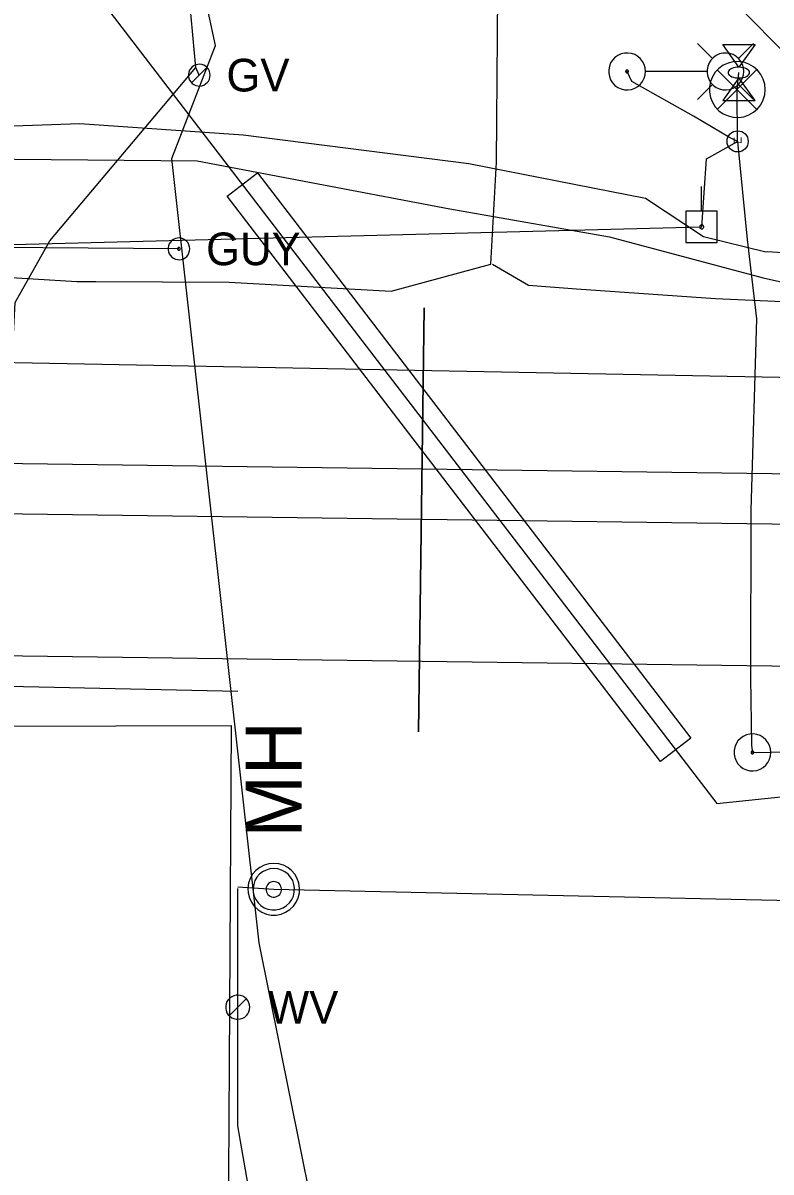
# Model space of a CAD drawing. Extents: x 600849 to 606371, y 330010 to 403088.
# Drawn here: x 604751.9 to 604840.2, y 332631.5 to 332767 of the extents above; entities that cross this region are included whole.
import ezdxf

# ---------------------------------------------------------------- set-up
doc = ezdxf.new("R2010")
doc.units = 0
for name, color, linetype in [('Default', 7, 'Continuous'), ('E_LTG', 7, 'Continuous'), ('E_LTG_CID', 7, 'Continuous'), ('E_SIG', 7, 'Continuous'), ('E_UTL_AG', 7, 'Continuous'), ('E_UTL_E', 7, 'Continuous'), ('E_UTL_E_UG', 7, 'Continuous'), ('E_UTL_EGuyWire', 7, 'Continuous'), ('E_UTL_EPowerPole', 7, 'Continuous'), ('E_UTL_G', 7, 'Continuous'), ('E_UTL_G_UG', 7, 'Continuous'), ('E_UTL_Overhead', 7, 'Continuous'), ('E_UTL_SAN_UG', 7, 'Continuous'), ('E_UTL_T_UG', 7, 'Continuous'), ('E_UTL_TV_UG', 7, 'Continuous'), ('E_UTL_W', 7, 'Continuous'), ('E_UTL_W_MH', 7, 'Continuous'), ('E_UTL_W_UG', 7, 'Continuous')]:
    doc.layers.add(name, color=color, linetype=linetype)

# ---------------------------------------------------------------- blocks, each defined once
blk = doc.blocks.new('EMH')
at = {"layer": 'Default'}
blk.add_circle((0, 0), 0.19, dxfattribs=at)
blk.add_text('E', height=0.141, dxfattribs=at).set_placement((-0.047, -0.07))

msp = doc.modelspace()

# ---------------------------------------------------------------- linework, layer by layer
at = {"layer": 'E_LTG'}
for points in [[(604833.26, 332762.85), (604831.48, 332764.63)], [(604836.31, 332762.85), (604838.08, 332764.63)], [(604825.35, 332761.33), (604825.31, 332761.74), (604825.2, 332762.14), (604825.01, 332762.51), (604824.75, 332762.83), (604824.44, 332763.1), (604824.08, 332763.31), (604823.69, 332763.44), (604823.28, 332763.5), (604822.87, 332763.48), (604822.47, 332763.39), (604822.09, 332763.21), (604821.75, 332762.97), (604821.47, 332762.67), (604821.24, 332762.33), (604821.09, 332761.94), (604821.01, 332761.54), (604821.01, 332761.12), (604821.09, 332760.72), (604821.24, 332760.33), (604821.47, 332759.98), (604821.75, 332759.69), (604822.09, 332759.45), (604822.47, 332759.27), (604822.87, 332759.18), (604823.28, 332759.16), (604823.69, 332759.22), (604824.08, 332759.35), (604824.44, 332759.56), (604824.75, 332759.83), (604825.01, 332760.15), (604825.2, 332760.52), (604825.31, 332760.92), (604825.35, 332761.33)], [(604836.96, 332761.33), (604836.92, 332761.74), (604836.8, 332762.14), (604836.61, 332762.51), (604836.36, 332762.83), (604836.04, 332763.1), (604835.68, 332763.31), (604835.29, 332763.44), (604834.88, 332763.5), (604834.47, 332763.48), (604834.07, 332763.39), (604833.69, 332763.21), (604833.36, 332762.97), (604833.07, 332762.67), (604832.85, 332762.33), (604832.69, 332761.94), (604832.61, 332761.54), (604832.61, 332761.12), (604832.69, 332760.72), (604832.85, 332760.33), (604833.07, 332759.98), (604833.36, 332759.69), (604833.69, 332759.45), (604834.07, 332759.27), (604834.47, 332759.18), (604834.88, 332759.16), (604835.29, 332759.22), (604835.68, 332759.35), (604836.04, 332759.56), (604836.36, 332759.83), (604836.61, 332760.15), (604836.8, 332760.52), (604836.92, 332760.92), (604836.96, 332761.33)], [(604823.34, 332761.33), (604823.34, 332761.36), (604823.33, 332761.39), (604823.32, 332761.42), (604823.3, 332761.44), (604823.27, 332761.46), (604823.25, 332761.48), (604823.22, 332761.49), (604823.19, 332761.5), (604823.15, 332761.49), (604823.12, 332761.49), (604823.09, 332761.47), (604823.07, 332761.46), (604823.05, 332761.43), (604823.03, 332761.41), (604823.02, 332761.38), (604823.01, 332761.35), (604823.01, 332761.31), (604823.02, 332761.28), (604823.03, 332761.25), (604823.05, 332761.23), (604823.07, 332761.2), (604823.09, 332761.19), (604823.12, 332761.17), (604823.15, 332761.16), (604823.19, 332761.16), (604823.22, 332761.17), (604823.25, 332761.18), (604823.27, 332761.19), (604823.3, 332761.21), (604823.32, 332761.24), (604823.33, 332761.27), (604823.34, 332761.3), (604823.34, 332761.33)], [(604832.57, 332761.33), (604825.39, 332761.33)], [(604833.26, 332759.81), (604831.48, 332758.03)], [(604836.31, 332759.81), (604838.08, 332758.03)], [(604840.14, 332681.02), (604840.1, 332681.44), (604839.98, 332681.83), (604839.79, 332682.2), (604839.54, 332682.52), (604839.23, 332682.8), (604838.87, 332683), (604838.48, 332683.14), (604838.07, 332683.2), (604837.65, 332683.18), (604837.25, 332683.08), (604836.88, 332682.91), (604836.54, 332682.67), (604836.25, 332682.37), (604836.03, 332682.02), (604835.88, 332681.64), (604835.8, 332681.23), (604835.8, 332680.82), (604835.88, 332680.41), (604836.03, 332680.03), (604836.25, 332679.68), (604836.54, 332679.38), (604836.88, 332679.14), (604837.25, 332678.97), (604837.65, 332678.87), (604838.07, 332678.85), (604838.48, 332678.91), (604838.87, 332679.04), (604839.23, 332679.25), (604839.54, 332679.52), (604839.79, 332679.85), (604839.98, 332680.21), (604840.1, 332680.61), (604840.14, 332681.02)], [(604838.13, 332681.02), (604838.13, 332681.06), (604838.12, 332681.09), (604838.1, 332681.11), (604838.08, 332681.14), (604838.06, 332681.16), (604838.03, 332681.17), (604838, 332681.19), (604837.97, 332681.19), (604837.94, 332681.19), (604837.91, 332681.18), (604837.88, 332681.17), (604837.86, 332681.15), (604837.83, 332681.13), (604837.82, 332681.1), (604837.8, 332681.07), (604837.8, 332681.04), (604837.8, 332681.01), (604837.8, 332680.98), (604837.82, 332680.95), (604837.83, 332680.92), (604837.86, 332680.9), (604837.88, 332680.88), (604837.91, 332680.87), (604837.94, 332680.86), (604837.97, 332680.86), (604838, 332680.86), (604838.03, 332680.87), (604838.06, 332680.89), (604838.08, 332680.91), (604838.1, 332680.93), (604838.12, 332680.96), (604838.13, 332680.99), (604838.13, 332681.02)]]:
    msp.add_lwpolyline(points, dxfattribs=at)
at = {"layer": 'E_LTG_CID'}
for points in [[(604738, 332740.12), (604740.1, 332738.04), (604747.92, 332737.17), (604758.26, 332736.57), (604760.51, 332736.54), (604776.22, 332736.48), (604795.36, 332735.4), (604807.11, 332738.59)], [(604807.31, 332738.59), (604811.53, 332736.13), (604817.23, 332735.71), (604833.59, 332734.55)], [(604833.59, 332734.55), (604964.68, 332728.68)]]:
    msp.add_lwpolyline(points, dxfattribs=at)
at = {"layer": 'E_SIG'}
for points in [[(604839.48, 332759.2), (604839.42, 332759.82), (604839.24, 332760.43), (604838.95, 332760.98), (604838.57, 332761.48), (604838.09, 332761.89), (604837.55, 332762.2), (604836.96, 332762.41), (604836.33, 332762.49), (604835.71, 332762.47), (604835.1, 332762.32), (604834.53, 332762.06), (604834.02, 332761.69), (604833.58, 332761.24), (604833.24, 332760.71), (604833.01, 332760.13), (604832.89, 332759.51), (604832.89, 332758.89), (604833.01, 332758.27), (604833.24, 332757.69), (604833.58, 332757.16), (604834.02, 332756.7), (604834.53, 332756.34), (604835.1, 332756.08), (604835.71, 332755.93), (604836.33, 332755.9), (604836.96, 332755.99), (604837.55, 332756.2), (604838.09, 332756.51), (604838.57, 332756.92), (604838.95, 332757.41), (604839.24, 332757.97), (604839.42, 332758.57), (604839.48, 332759.2)], [(604838.44, 332761.53), (604833.83, 332756.88)], [(604833.83, 332761.49), (604838.48, 332756.83)]]:
    msp.add_lwpolyline(points, dxfattribs=at)
at = {"layer": 'E_UTL_AG'}
for points in [[(604834.46, 332764.49), (604838.27, 332764.49)], [(604836.36, 332761.83), (604834.46, 332764.49)], [(604838.27, 332764.49), (604836.36, 332761.83)], [(604837.63, 332761.19), (604837.61, 332761.31), (604837.54, 332761.43), (604837.43, 332761.53), (604837.28, 332761.63), (604837.1, 332761.71), (604836.89, 332761.77), (604836.66, 332761.81), (604836.42, 332761.83), (604836.18, 332761.82), (604835.94, 332761.79), (604835.73, 332761.74), (604835.53, 332761.67), (604835.36, 332761.58), (604835.23, 332761.48), (604835.14, 332761.37), (604835.1, 332761.25), (604835.1, 332761.13), (604835.14, 332761.01), (604835.23, 332760.9), (604835.36, 332760.8), (604835.53, 332760.71), (604835.73, 332760.64), (604835.94, 332760.59), (604836.18, 332760.56), (604836.42, 332760.56), (604836.66, 332760.57), (604836.89, 332760.61), (604837.1, 332760.67), (604837.28, 332760.75), (604837.43, 332760.85), (604837.54, 332760.96), (604837.61, 332761.07), (604837.63, 332761.19)], [(604836.36, 332760.56), (604834.46, 332757.89)], [(604838.27, 332757.89), (604836.36, 332760.56)], [(604834.46, 332757.89), (604838.27, 332757.89)]]:
    msp.add_lwpolyline(points, dxfattribs=at)
at = {"layer": 'E_UTL_E_UG'}
msp.add_line((604415.87, 332733.34), (605162.93, 332719.18), dxfattribs=at)
for points in [[(604807.11, 332738.59), (604807.78, 332750.65), (604807.96, 332775.5), (604808.38, 332791.31), (604815.08, 332849.74), (604822.32, 332885.57), (604833.34, 332928.58), (604839.6, 332951.01), (604848.87, 332992.8), (604856.97, 333034.28), (604864.88, 333090.5), (604871.07, 333164.58), (604871.07, 333164.57), (604871.34, 333168.95), (604872.08, 333173.54), (604873.02, 333206.22), (604875.47, 333283.07), (604876.52, 333351.85), (604877.02, 333463.99)], [(604836.22, 332753.08), (604835.27, 332753.55), (604831.01, 332756.07), (604823.72, 332760.14), (604823.18, 332761.33)], [(604831.99, 332743), (604832.56, 332751.02), (604836.22, 332753.08)], [(604836.22, 332753.08), (604837.34, 332741.5), (604838.46, 332732.17), (604837.77, 332709.6), (604837.75, 332689.84), (604837.84, 332681.83), (604837.96, 332681.02), (604880.09, 332681.77), (604902.76, 332680.63), (604926.9, 332680.1), (604942.41, 332678.06), (604943.01, 332674.42), (604941.11, 332660.32)]]:
    msp.add_lwpolyline(points, dxfattribs=at)
at = {"layer": 'E_UTL_EGuyWire'}
msp.add_line((604770.31, 332740.41), (604740, 332740.64), dxfattribs=at)
for points in [[(604771.59, 332740.41), (604771.57, 332740.65), (604771.5, 332740.88), (604771.39, 332741.1), (604771.24, 332741.29), (604771.05, 332741.45), (604770.84, 332741.57), (604770.61, 332741.65), (604770.37, 332741.69), (604770.13, 332741.68), (604769.89, 332741.62), (604769.67, 332741.52), (604769.47, 332741.38), (604769.3, 332741.2), (604769.17, 332741), (604769.08, 332740.77), (604769.03, 332740.53), (604769.03, 332740.29), (604769.08, 332740.05), (604769.17, 332739.82), (604769.3, 332739.61), (604769.47, 332739.44), (604769.67, 332739.3), (604769.89, 332739.19), (604770.13, 332739.14), (604770.37, 332739.13), (604770.61, 332739.16), (604770.84, 332739.24), (604771.05, 332739.36), (604771.24, 332739.52), (604771.39, 332739.71), (604771.5, 332739.93), (604771.57, 332740.16), (604771.59, 332740.41)], [(604770.47, 332740.41), (604770.47, 332740.44), (604770.46, 332740.47), (604770.45, 332740.49), (604770.43, 332740.52), (604770.4, 332740.54), (604770.38, 332740.55), (604770.35, 332740.56), (604770.32, 332740.57), (604770.29, 332740.57), (604770.26, 332740.56), (604770.23, 332740.55), (604770.21, 332740.53), (604770.18, 332740.51), (604770.17, 332740.48), (604770.16, 332740.45), (604770.15, 332740.42), (604770.15, 332740.39), (604770.16, 332740.36), (604770.17, 332740.33), (604770.18, 332740.31), (604770.21, 332740.29), (604770.23, 332740.27), (604770.26, 332740.26), (604770.29, 332740.25), (604770.32, 332740.25), (604770.35, 332740.25), (604770.38, 332740.26), (604770.4, 332740.28), (604770.43, 332740.3), (604770.45, 332740.32), (604770.46, 332740.35), (604770.47, 332740.38), (604770.47, 332740.41)]]:
    msp.add_lwpolyline(points, dxfattribs=at)
at = {"layer": 'E_UTL_EPowerPole'}
for points in [[(604831.96, 332744.84), (604831.96, 332747.75)], [(604833.8, 332744.84), (604830.11, 332744.84)], [(604830.11, 332744.84), (604830.11, 332741.15)], [(604833.8, 332741.15), (604833.8, 332744.84)], [(604832.23, 332743), (604832.22, 332743.05), (604832.21, 332743.09), (604832.19, 332743.13), (604832.16, 332743.16), (604832.13, 332743.19), (604832.09, 332743.22), (604832.04, 332743.23), (604832, 332743.24), (604831.95, 332743.24), (604831.91, 332743.23), (604831.87, 332743.21), (604831.83, 332743.18), (604831.8, 332743.15), (604831.78, 332743.11), (604831.76, 332743.07), (604831.75, 332743.02), (604831.75, 332742.98), (604831.76, 332742.93), (604831.78, 332742.89), (604831.8, 332742.85), (604831.83, 332742.82), (604831.87, 332742.79), (604831.91, 332742.78), (604831.95, 332742.76), (604832, 332742.76), (604832.04, 332742.77), (604832.09, 332742.78), (604832.13, 332742.81), (604832.16, 332742.84), (604832.19, 332742.87), (604832.21, 332742.91), (604832.22, 332742.96), (604832.23, 332743)], [(604830.11, 332741.15), (604833.8, 332741.15)]]:
    msp.add_lwpolyline(points, dxfattribs=at)
at = {"layer": 'E_UTL_G'}
for points in [[(604773.99, 332760.89), (604773.97, 332761.14), (604773.9, 332761.37), (604773.79, 332761.59), (604773.64, 332761.78), (604773.45, 332761.94), (604773.24, 332762.06), (604773.01, 332762.14), (604772.77, 332762.18), (604772.53, 332762.16), (604772.29, 332762.11), (604772.07, 332762.01), (604771.87, 332761.86), (604771.7, 332761.69), (604771.57, 332761.48), (604771.48, 332761.26), (604771.43, 332761.02), (604771.43, 332760.77), (604771.48, 332760.53), (604771.57, 332760.31), (604771.7, 332760.1), (604771.87, 332759.92), (604772.07, 332759.78), (604772.29, 332759.68), (604772.53, 332759.62), (604772.77, 332759.61), (604773.01, 332759.65), (604773.24, 332759.73), (604773.45, 332759.85), (604773.64, 332760.01), (604773.79, 332760.2), (604773.9, 332760.42), (604773.97, 332760.65), (604773.99, 332760.89)], [(604771.8, 332759.99), (604773.62, 332761.8)]]:
    msp.add_lwpolyline(points, dxfattribs=at)
at = {"layer": 'E_UTL_G_UG'}
for p, q in [((604798.57, 332683.45), (604799.23, 332733.46)), ((604798.57, 332683.45), (604799.23, 332733.46)), ((604799.23, 332733.46), (604798.57, 332683.45)), ((604453.34, 332696.36), (605095.21, 332687.86)), ((604453.34, 332696.36), (605095.21, 332687.86))]:
    msp.add_line(p, q, dxfattribs=at)
for points in [[(604772.71, 332760.89), (604772.31, 332761.79), (604771.42, 332771.65), (604771.95, 332808.2), (604773.58, 332829.94), (604774.78, 332874.85), (604775.6, 332935.83), (604779.22, 332978.79), (604789.26, 333021.59), (604803.13, 333062.75)], [(604749.57, 332684.13), (604749.82, 332711.64), (604750.99, 332734.1), (604755.08, 332741.37), (604772.31, 332761.79)], [(604736.58, 332684.18), (604749.17, 332684.11), (604776.51, 332684.21)], [(604826.46, 332359.31), (604815.87, 332444.5), (604813.9, 332454.28), (604809.14, 332454.89), (604791.01, 332456.14), (604774.74, 332456.76), (604773.86, 332466.27), (604773.81, 332490.55), (604774.78, 332532.83), (604775.53, 332575.18), (604776.11, 332617.83), (604776.51, 332684.21)]]:
    msp.add_lwpolyline(points, dxfattribs=at)
at = {"layer": 'E_UTL_Overhead'}
for points in [[(604836.22, 332753.08), (604836.18, 332759.2), (604836.36, 332761.19)], [(604303.82, 332747.1), (604303.82, 332750.1), (604395.83, 332752.41), (604557.99, 332749.19), (604648.21, 332744.48), (604719.29, 332741.23), (604740, 332740.64), (604831.99, 332743)]]:
    msp.add_lwpolyline(points, dxfattribs=at)
at = {"layer": 'E_UTL_SAN_UG'}
for p, q in [((604830.57, 332774.86), (604878.95, 332725.67)), ((604737.44, 332715.28), (604981.59, 332712.04))]:
    msp.add_line(p, q, dxfattribs=at)
at = {"layer": 'E_UTL_T_UG'}
msp.add_line((604356.98, 332714.56), (604981.82, 332706.04), dxfattribs=at)
at = {"layer": 'E_UTL_TV_UG'}
for points in [[(604719.29, 332741.23), (604722.02, 332743.2), (604737.64, 332751.88), (604746.32, 332754.74), (604758.63, 332755.19), (604777.9, 332753.87), (604804.51, 332750.48), (604825.34, 332746.4), (604832.2, 332741.86), (604839.54, 332740.05), (604839.79, 332740.1), (604863.7, 332738.45), (604885.99, 332737.63), (604916.23, 332736.12), (604975.49, 332735.63)], [(604667.79, 332752.28), (604716.52, 332751.29), (604772.47, 332750.78), (604802.28, 332745.13), (604821.11, 332741.83), (604839.24, 332737.01), (604851.39, 332734.26), (604870.7, 332730.27), (604882.93, 332728.13), (604900.25, 332727.49), (604950.98, 332727.08), (604995.39, 332726.29), (605022.19, 332726.03), (605060.41, 332727.04), (605084.56, 332725.74), (605114.2, 332728.34), (605148.01, 332733.35)]]:
    msp.add_lwpolyline(points, dxfattribs=at)
at = {"layer": 'E_UTL_W'}
for points in [[(604778.68, 332650.97), (604778.65, 332651.24), (604778.57, 332651.5), (604778.45, 332651.75), (604778.28, 332651.96), (604778.08, 332652.14), (604777.84, 332652.27), (604777.59, 332652.36), (604777.32, 332652.4), (604777.05, 332652.39), (604776.78, 332652.32), (604776.54, 332652.21), (604776.32, 332652.05), (604776.13, 332651.86), (604775.98, 332651.63), (604775.88, 332651.38), (604775.83, 332651.11), (604775.83, 332650.84), (604775.88, 332650.57), (604775.98, 332650.32), (604776.13, 332650.09), (604776.32, 332649.9), (604776.54, 332649.74), (604776.78, 332649.63), (604777.05, 332649.56), (604777.32, 332649.55), (604777.59, 332649.59), (604777.84, 332649.68), (604778.08, 332649.81), (604778.28, 332649.99), (604778.45, 332650.2), (604778.57, 332650.44), (604778.65, 332650.7), (604778.68, 332650.97)], [(604776.24, 332649.97), (604778.26, 332651.98)]]:
    msp.add_lwpolyline(points, dxfattribs=at)
at = {"layer": 'E_UTL_W_MH'}
for points in [[(604781.5, 332667.94), (604780.92, 332667.88), (604780.37, 332667.72), (604779.85, 332667.45), (604779.39, 332667.09), (604779.01, 332666.65), (604778.72, 332666.15), (604778.53, 332665.6), (604778.45, 332665.03), (604778.48, 332664.45), (604778.62, 332663.88), (604778.86, 332663.35), (604779.19, 332662.88), (604779.61, 332662.48), (604780.1, 332662.17), (604780.64, 332661.95), (604781.21, 332661.84), (604781.79, 332661.84), (604782.36, 332661.95), (604782.9, 332662.17), (604783.39, 332662.48), (604783.81, 332662.88), (604784.15, 332663.35), (604784.39, 332663.88), (604784.53, 332664.45), (604784.55, 332665.03), (604784.47, 332665.6), (604784.28, 332666.15), (604783.99, 332666.65), (604783.61, 332667.09), (604783.15, 332667.45), (604782.64, 332667.72), (604782.08, 332667.88), (604781.5, 332667.94)], [(604781.5, 332667.33), (604781.04, 332667.28), (604780.59, 332667.15), (604780.18, 332666.94), (604779.82, 332666.65), (604779.51, 332666.3), (604779.28, 332665.9), (604779.13, 332665.46), (604779.06, 332665), (604779.08, 332664.53), (604779.19, 332664.08), (604779.39, 332663.66), (604779.66, 332663.28), (604779.99, 332662.96), (604780.38, 332662.71), (604780.81, 332662.54), (604781.27, 332662.45), (604781.74, 332662.45), (604782.19, 332662.54), (604782.62, 332662.71), (604783.01, 332662.96), (604783.35, 332663.28), (604783.62, 332663.66), (604783.81, 332664.08), (604783.92, 332664.53), (604783.94, 332665), (604783.88, 332665.46), (604783.73, 332665.9), (604783.49, 332666.3), (604783.19, 332666.65), (604782.82, 332666.94), (604782.41, 332667.15), (604781.97, 332667.28), (604781.5, 332667.33)], [(604781.5, 332665.8), (604781.33, 332665.78), (604781.16, 332665.73), (604781.01, 332665.65), (604780.87, 332665.55), (604780.76, 332665.41), (604780.67, 332665.26), (604780.61, 332665.1), (604780.59, 332664.93), (604780.6, 332664.75), (604780.64, 332664.58), (604780.71, 332664.42), (604780.81, 332664.28), (604780.94, 332664.16), (604781.08, 332664.07), (604781.24, 332664), (604781.42, 332663.97), (604781.59, 332663.97), (604781.76, 332664), (604781.92, 332664.07), (604782.07, 332664.16), (604782.2, 332664.28), (604782.3, 332664.42), (604782.37, 332664.58), (604782.41, 332664.75), (604782.42, 332664.93), (604782.39, 332665.1), (604782.34, 332665.26), (604782.25, 332665.41), (604782.14, 332665.55), (604782, 332665.65), (604781.84, 332665.73), (604781.68, 332665.78), (604781.5, 332665.8)]]:
    msp.add_lwpolyline(points, dxfattribs=at)
at = {"layer": 'E_UTL_W_UG'}
for p, q in [((604774.64, 332764.39), (604766.98, 332799.55)), ((604752.66, 332780.75), (604833.78, 332675)), ((604833.78, 332675), (604900.94, 332682.11)), ((604812.41, 332497.24), (604779.77, 332658.55))]:
    msp.add_line(p, q, dxfattribs=at)
for points in [[(604779.77, 332658.55), (604769.49, 332751.06), (604774.64, 332764.39)], [(604557.89, 332691.73), (604602.99, 332690.99), (604651.65, 332690.22), (604699.51, 332689.92), (604777.25, 332688.26)], [(604777.25, 332665.16), (604781.5, 332664.88), (604910.94, 332662.05), (604973.76, 332661.03), (604999.15, 332662.21)], [(604777.25, 332650.97), (604777.25, 332664.97)], [(604808.28, 332458.89), (604777.25, 332636.97), (604777.25, 332650.97)]]:
    msp.add_lwpolyline(points, dxfattribs=at)
msp.add_lwpolyline([(604779.57, 332749.36), (604830.7, 332682.71), (604827.13, 332679.97), (604776, 332746.62)], close=True, dxfattribs=at)

# ---------------------------------------------------------------- block references
at = {"layer": 'E_UTL_E', "xscale": 6.5616666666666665, "yscale": 6.5616666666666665, "rotation": 90}
msp.add_blockref('EMH', (604836.22, 332753.08), dxfattribs=at)
msp.add_blockref('EMH', (604836.22, 332753.08), dxfattribs=at)

# ---------------------------------------------------------------- texts
at = {"layer": 'E_UTL_EGuyWire'}
msp.add_text('GUY', height=3.85, dxfattribs=at).set_placement((604773.52, 332738.48))
at = {"layer": 'E_UTL_G'}
msp.add_text('GV', height=3.85, dxfattribs=at).set_placement((604775.92, 332758.97))
at = {"layer": 'E_UTL_W'}
msp.add_text('WV', height=3.85, dxfattribs=at).set_placement((604780.82, 332649.05))
at = {"layer": 'E_UTL_W_MH'}
msp.add_text('MH', height=6.6, rotation=90, dxfattribs=at).set_placement((604784.8, 332670.99))

doc.saveas('drawing.dxf')
